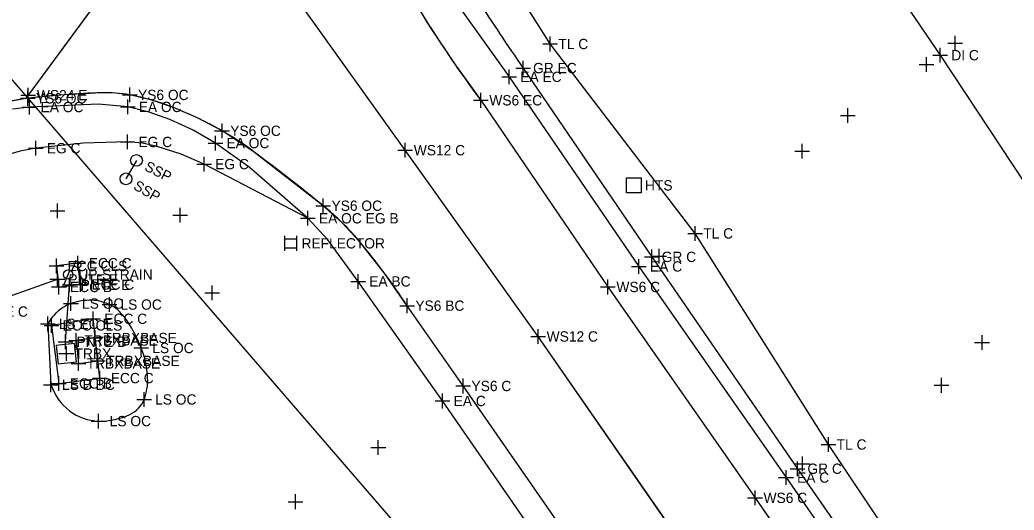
# Model space of a CAD drawing. Extents: x 1324236 to 1326110, y 459090 to 460782.
# Drawn here: x 1325338.7 to 1325473.8, y 460237.3 to 460303.9 of the extents above; entities that cross this region are included whole.
import ezdxf

# ---------------------------------------------------------------- set-up
doc = ezdxf.new("R2010")
doc.units = 0
for name, color, linetype in [('DR_X_Ditch', 7, 'Continuous'), ('DR_X_Drive_Pipe', 7, 'Continuous'), ('DR_X_Storm_Sewer', 7, 'Continuous'), ('DT_X_Contour_Major', 7, 'Continuous'), ('DT_X_Contour_Minor', 7, 'Continuous'), ('DT_X_Terrain_Ground_Line', 7, 'Continuous'), ('DT_X_Void', 7, 'Continuous'), ('DV_X_Property_Line', 7, 'Continuous'), ('E-RW-ODOT', 7, 'Continuous'), ('LT_X_Poles', 7, 'Continuous'), ('PM_X_Edge_Line', 7, 'Continuous'), ('PM_X_Parking_Lot_Stall', 7, 'Continuous'), ('PM_X_Stop_Line', 7, 'Continuous'), ('PV_X_Shoulder', 7, 'Continuous'), ('RD_X_Concrete_Barrier', 7, 'Continuous'), ('RD_X_GR_Lt', 7, 'Continuous'), ('RD_X_Wall', 7, 'Continuous'), ('RW_X_CL', 7, 'Continuous'), ('RW_X_Esmt_SH', 7, 'Continuous'), ('SG_X_Foundation', 7, 'Continuous')]:
    doc.layers.add(name, color=color, linetype=linetype)

msp = doc.modelspace()

# ---------------------------------------------------------------- linework, layer by layer
at = {"layer": 'DR_X_Ditch'}
for points in [[(1325392.48, 460306.14), (1325394.43, 460302.92), (1325394.43, 460302.92), (1325397.79, 460297.88), (1325401.32, 460292.96), (1325401.32, 460292.96), (1325418.59, 460267.6), (1325438.59, 460238.95), (1325456.84, 460212.47), (1325475.03, 460186.5), (1325492.65, 460160.91), (1325510.99, 460134.02), (1325529.23, 460107.34), (1325547.28, 460081.09), (1325565.79, 460054.08), (1325584.28, 460027.39)], [(1325418.87, 460225.47), (1325398.94, 460254.15), (1325391.32, 460265.06), (1325388.22, 460269.51), (1325384.85, 460273.77), (1325384.85, 460273.77), (1325382.5, 460276.32), (1325379.93, 460278.64), (1325379.93, 460278.64), (1325370.37, 460286.07), (1325370.37, 460286.07), (1325366.17, 460288.82), (1325366.17, 460288.82), (1325362.94, 460290.52), (1325359.59, 460291.97), (1325359.59, 460291.97), (1325356.65, 460292.96), (1325353.64, 460293.69), (1325353.64, 460293.69), (1325351.74, 460293.95), (1325349.83, 460293.99), (1325349.83, 460293.99), (1325344.79, 460293.72), (1325339.77, 460293.23), (1325339.77, 460293.23), (1325336.61, 460292.67)], [(1325377.84, 460276.93), (1325363.74, 460284.29), (1325360.61, 460285.63), (1325357.37, 460286.7), (1325357.37, 460286.7), (1325355.37, 460287.14), (1325353.32, 460287.3), (1325353.32, 460287.3), (1325347.31, 460287.13), (1325347.31, 460287.13), (1325340.86, 460286.45), (1325340.86, 460286.45), (1325338.75, 460286.05), (1325336.68, 460285.45), (1325336.68, 460285.45), (1325333.58, 460284.29), (1325330.55, 460282.94), (1325330.55, 460282.94), (1325316.55, 460264.3)]]:
    msp.add_lwpolyline(points, dxfattribs=at)
at = {"layer": 'DR_X_Drive_Pipe'}
for p, q in [((1325445.1, 460326.41), (1325463.76, 460299.09)), ((1325463.76, 460299.09), (1325482.93, 460270.01))]:
    msp.add_line(p, q, dxfattribs=at)
at = {"layer": 'DR_X_Storm_Sewer'}
for p, q in [((1325352.48, 460310.88), (1325339.85, 460293.66)), ((1325391.07, 460286.18), (1325376.81, 460306.09)), ((1325409.11, 460260.88), (1325391.07, 460286.18)), ((1325428.78, 460232.55), (1325409.11, 460260.88))]:
    msp.add_line(p, q, dxfattribs=at)
at = {"layer": 'DT_X_Contour_Major'}
msp.add_line((1325422.14, 460281.41), (1325422.14, 460281.41), dxfattribs=at)
msp.add_lwpolyline([(1325421.14, 460280.41), (1325421.14, 460282.41), (1325423.14, 460282.41), (1325423.14, 460280.41), (1325421.14, 460280.41)], dxfattribs=at)
at = {"layer": 'DT_X_Contour_Minor'}
msp.add_line((1325354.55, 460284.79), (1325353.12, 460282.29), dxfattribs=at)
for centre in [(1325354.55, 460284.79), (1325353.12, 460282.29)]:
    msp.add_circle(centre, 0.8, dxfattribs=at)
at = {"layer": 'DT_X_Terrain_Ground_Line'}
for p, q in [((1325374.67, 460274.53), (1325374.67, 460272.53)), ((1325374.67, 460274.13), (1325376.27, 460274.13)), ((1325376.27, 460274.53), (1325376.27, 460272.53)), ((1325374.67, 460272.93), (1325376.27, 460272.93))]:
    msp.add_line(p, q, dxfattribs=at)
at = {"layer": 'DV_X_Property_Line'}
for p, q in [((1325405.2, 460295.15), (1325405.2, 460297.15)), ((1325404.2, 460296.15), (1325406.2, 460296.15)), ((1325340.02, 460291.04), (1325340.02, 460293.04)), ((1325353.36, 460291.06), (1325353.36, 460293.06)), ((1325339.02, 460292.04), (1325341.02, 460292.04)), ((1325352.36, 460292.06), (1325354.36, 460292.06)), ((1325353.32, 460286.3), (1325353.32, 460288.3)), ((1325340.86, 460285.45), (1325340.86, 460287.45)), ((1325352.32, 460287.3), (1325354.32, 460287.3)), ((1325364.28, 460287.15), (1325366.28, 460287.15)), ((1325365.28, 460286.15), (1325365.28, 460288.15)), ((1325339.86, 460286.45), (1325341.86, 460286.45)), ((1325362.74, 460284.29), (1325364.74, 460284.29)), ((1325363.74, 460283.29), (1325363.74, 460285.29)), ((1325377.84, 460275.93), (1325377.84, 460277.93)), ((1325376.84, 460276.93), (1325378.84, 460276.93)), ((1325343.69, 460269.45), (1325343.69, 460271.45)), ((1325346.57, 460270.83), (1325343.69, 460270.45)), ((1325345.57, 460270.83), (1325347.57, 460270.83)), ((1325346.57, 460269.83), (1325346.57, 460271.83)), ((1325346.93, 460267.94), (1325346.57, 460270.83)), ((1325422.82, 460269.39), (1325422.82, 460271.39)), ((1325342.69, 460270.45), (1325344.69, 460270.45)), ((1325343.69, 460270.45), (1325344.02, 460267.6)), ((1325384.67, 460267.36), (1325384.67, 460269.36)), ((1325421.82, 460270.39), (1325423.82, 460270.39)), ((1325344.02, 460266.6), (1325344.02, 460268.6)), ((1325346.93, 460266.94), (1325346.93, 460268.94)), ((1325383.67, 460268.36), (1325385.67, 460268.36)), ((1325343.02, 460267.6), (1325345.02, 460267.6)), ((1325344.02, 460267.6), (1325346.93, 460267.94)), ((1325345.93, 460267.94), (1325347.93, 460267.94)), ((1325348.68, 460262.28), (1325348.68, 460264.28)), ((1325343.01, 460261.38), (1325343.01, 460263.38)), ((1325348.68, 460263.28), (1325343.01, 460262.38)), ((1325347.68, 460263.28), (1325349.68, 460263.28)), ((1325349.56, 460255.22), (1325348.68, 460263.28)), ((1325342.01, 460262.38), (1325344.01, 460262.38)), ((1325343.01, 460262.38), (1325343.99, 460254.49)), ((1325349.56, 460254.22), (1325349.56, 460256.22)), ((1325342.99, 460254.49), (1325344.99, 460254.49)), ((1325343.99, 460253.49), (1325343.99, 460255.49)), ((1325343.99, 460254.49), (1325349.56, 460255.22)), ((1325348.56, 460255.22), (1325350.56, 460255.22)), ((1325396.14, 460251.11), (1325396.14, 460253.11)), ((1325395.14, 460252.11), (1325397.14, 460252.11)), ((1325442.8, 460240.71), (1325442.8, 460242.71)), ((1325441.8, 460241.71), (1325443.8, 460241.71))]:
    msp.add_line(p, q, dxfattribs=at)
at = {"layer": 'E-RW-ODOT'}
msp.add_line((1325254.99, 460391.14), (1325401.65, 460221.67), dxfattribs=at)
at = {"layer": 'LT_X_Poles'}
for points in [[(1325552.53, 460052.37), (1325537.68, 460074.22), (1325518.91, 460101.44), (1325501.6, 460127.06), (1325483.41, 460153.55), (1325465.49, 460179.7), (1325447.45, 460205.76), (1325428.78, 460232.55), (1325409.11, 460260.88), (1325391.07, 460286.18), (1325376.81, 460306.09), (1325363.64, 460323.93)], [(1325392.48, 460306.14), (1325394.43, 460302.92), (1325394.43, 460302.92), (1325397.79, 460297.88), (1325401.32, 460292.96), (1325401.32, 460292.96), (1325418.59, 460267.6), (1325438.59, 460238.95), (1325456.84, 460212.47), (1325475.03, 460186.5), (1325492.65, 460160.91), (1325510.99, 460134.02), (1325529.23, 460107.34), (1325547.28, 460081.09), (1325565.79, 460054.08), (1325584.28, 460027.39)], [(1325418.87, 460225.47), (1325398.94, 460254.15), (1325391.32, 460265.06), (1325388.22, 460269.51), (1325384.85, 460273.77), (1325384.85, 460273.77), (1325382.5, 460276.32), (1325379.93, 460278.64), (1325379.93, 460278.64), (1325370.37, 460286.07), (1325370.37, 460286.07), (1325366.17, 460288.82), (1325366.17, 460288.82), (1325362.94, 460290.52), (1325359.59, 460291.97), (1325359.59, 460291.97), (1325356.65, 460292.96), (1325353.64, 460293.69), (1325353.64, 460293.69), (1325351.74, 460293.95), (1325349.83, 460293.99), (1325349.83, 460293.99), (1325344.79, 460293.72), (1325339.77, 460293.23), (1325339.77, 460293.23), (1325336.61, 460292.67)]]:
    msp.add_lwpolyline(points, dxfattribs=at)
at = {"layer": 'PM_X_Edge_Line'}
for p, q in [((1325401.32, 460292.96), (1325418.59, 460267.6)), ((1325418.59, 460267.6), (1325438.59, 460238.95)), ((1325398.94, 460254.15), (1325391.32, 460265.06)), ((1325342.5, 460262.59), (1325342.93, 460254.32)), ((1325418.87, 460225.47), (1325398.94, 460254.15)), ((1325438.59, 460238.95), (1325456.84, 460212.47))]:
    msp.add_line(p, q, dxfattribs=at)
for centre, radius, start, end in [((1325452.73, 460340.42), 69.32, 206.5408, 212.7495), ((1325546.4, 460400.67), 180.69, 212.7495, 216.5939), ((1325353.75, 460174.86), 119.2, 91.8832, 96.7362), ((1325350.39, 460276.96), 17.04, 79.025, 91.8832), ((1325347.04, 460259.65), 34.68, 68.7755, 79.025), ((1325342.9, 460266.73), 26.69, 96.7362, 110.5117), ((1325342.2, 460247.2), 48.03, 60.0695, 68.7755), ((1325344.35, 460250.94), 43.72, 53.4852, 60.0695), ((1325219, 460081.62), 254.38, 50.7569, 53.4852), ((1325356.59, 460250.07), 36.89, 39.9894, 50.7569), ((1325315.44, 460215.55), 90.6, 33.1247, 39.9894), ((1325347.45, 460260.33), 5.33, 109.7259, 131.1894), ((1325348.26, 460258.06), 7.74, 88.5423, 109.7259), ((1325348.31, 460259.92), 5.88, 64.1844, 88.5423), ((1325348.48, 460259.15), 6.9, 131.1894, 150.035), ((1325348.43, 460260.19), 5.58, 36.3143, 64.1844), ((1325338.84, 460253.14), 17.48, 20.6731, 36.3143), ((1325342.36, 460254.47), 13.73, 3.1302, 20.6731), ((1325349.35, 460254.85), 6.72, 337.957, 3.1302), ((1325349.91, 460256.62), 7.35, 198.2843, 232.7083), ((1325352, 460253.78), 3.87, 295.4773, 337.957), ((1325349.59, 460256.2), 6.82, 232.7083, 268.4755), ((1325349.66, 460258.69), 9.31, 268.4755, 295.4773)]:
    msp.add_arc(centre, radius, start, end, dxfattribs=at)
at = {"layer": 'PM_X_Parking_Lot_Stall'}
for p, q in [((1325407.08, 460297.34), (1325424.56, 460271.69)), ((1325424.56, 460271.69), (1325444.36, 460242.91)), ((1325444.36, 460242.91), (1325462.39, 460216.88))]:
    msp.add_line(p, q, dxfattribs=at)
msp.add_arc((1325641.95, 460460.24), 285.83, 212.4975, 214.7434, dxfattribs=at)
at = {"layer": 'PM_X_Stop_Line'}
msp.add_lwpolyline([(1325379.64, 460334.98), (1325362.86, 460324.73), (1325352.48, 460310.88), (1325339.85, 460293.66)], dxfattribs=at)
at = {"layer": 'PV_X_Shoulder'}
for points in [[(1325398.37, 460305.69), (1325405.2, 460296.15), (1325405.2, 460296.15), (1325422.82, 460270.39), (1325442.8, 460241.71), (1325461.19, 460215.15), (1325479.2, 460189.36), (1325496.93, 460163.57), (1325515.23, 460136.92), (1325533.46, 460110.33), (1325551.75, 460083.69), (1325569.83, 460056.87), (1325588.2, 460030.22)], [(1325415.66, 460223.92), (1325396.14, 460252.11), (1325384.67, 460268.36), (1325380.57, 460273.99), (1325380.57, 460273.99), (1325377.84, 460276.93), (1325377.84, 460276.93), (1325369.85, 460283.87), (1325369.85, 460283.87), (1325365.28, 460287.15), (1325365.28, 460287.15), (1325362.25, 460288.89), (1325359.08, 460290.35), (1325359.08, 460290.35), (1325356.26, 460291.35), (1325353.36, 460292.06), (1325353.36, 460292.06), (1325349.38, 460292.43), (1325349.38, 460292.43), (1325340.02, 460292.04), (1325340.02, 460292.04), (1325337.69, 460291.74)]]:
    msp.add_lwpolyline(points, dxfattribs=at)
at = {"layer": 'RD_X_Concrete_Barrier'}
for p, q in [((1325344.73, 460267.99), (1325345.54, 460269.94)), ((1325348.93, 460260.67), (1325346.35, 460260.34)), ((1325346.35, 460260.34), (1325346.66, 460257.21)), ((1325349.31, 460257.56), (1325348.93, 460260.67)), ((1325346.66, 460257.21), (1325349.31, 460257.56))]:
    msp.add_line(p, q, dxfattribs=at)
msp.add_lwpolyline([(1325343.91, 460257.17), (1325346.39, 460257.44), (1325346.13, 460259.92), (1325343.64, 460259.66)], close=True, dxfattribs=at)
msp.add_circle((1325345.27, 460269.29), 0.63, dxfattribs=at)
at = {"layer": 'RD_X_GR_Lt'}
for p, q in [((1325410.74, 460300.61), (1325401.12, 460315.92)), ((1325430.44, 460274.88), (1325410.74, 460300.61)), ((1325448.56, 460246.2), (1325430.44, 460274.88)), ((1325466.66, 460219.16), (1325448.56, 460246.2))]:
    msp.add_line(p, q, dxfattribs=at)
at = {"layer": 'RD_X_Wall'}
for p, q in [((1325331.43, 460264.26), (1325343.8, 460268.64)), ((1325344.9, 460260.14), (1325345.47, 460267.88))]:
    msp.add_line(p, q, dxfattribs=at)
at = {"layer": 'RW_X_CL'}
for p, q in [((1325464.77, 460300.72), (1325466.77, 460300.72)), ((1325465.77, 460299.72), (1325465.77, 460301.72)), ((1325460.9, 460297.82), (1325462.9, 460297.82)), ((1325461.9, 460296.82), (1325461.9, 460298.82)), ((1325338.85, 460293.66), (1325340.85, 460293.66)), ((1325339.77, 460292.23), (1325339.77, 460294.23)), ((1325339.85, 460292.66), (1325339.85, 460294.66)), ((1325352.64, 460293.69), (1325354.64, 460293.69)), ((1325353.64, 460292.69), (1325353.64, 460294.69)), ((1325401.32, 460291.96), (1325401.32, 460293.96)), ((1325338.77, 460293.23), (1325340.77, 460293.23)), ((1325400.32, 460292.96), (1325402.32, 460292.96)), ((1325451.19, 460289.89), (1325451.19, 460291.89)), ((1325366.17, 460287.82), (1325366.17, 460289.82)), ((1325450.19, 460290.89), (1325452.19, 460290.89)), ((1325365.17, 460288.82), (1325367.17, 460288.82)), ((1325391.07, 460285.18), (1325391.07, 460287.18)), ((1325445.01, 460285.06), (1325445.01, 460287.06)), ((1325390.07, 460286.18), (1325392.07, 460286.18)), ((1325444.01, 460286.06), (1325446.01, 460286.06)), ((1325343.82, 460276.95), (1325343.82, 460278.95)), ((1325379.93, 460277.64), (1325379.93, 460279.64)), ((1325342.82, 460277.95), (1325344.82, 460277.95)), ((1325360.5, 460276.36), (1325360.5, 460278.36)), ((1325378.93, 460278.64), (1325380.93, 460278.64)), ((1325359.5, 460277.36), (1325361.5, 460277.36)), ((1325425.58, 460270.8), (1325425.58, 460272.8)), ((1325424.58, 460271.8), (1325426.58, 460271.8)), ((1325418.59, 460266.6), (1325418.59, 460268.6)), ((1325363.83, 460266.79), (1325365.83, 460266.79)), ((1325364.83, 460265.79), (1325364.83, 460267.79)), ((1325417.59, 460267.6), (1325419.59, 460267.6)), ((1325391.32, 460264.06), (1325391.32, 460266.06)), ((1325390.32, 460265.06), (1325392.32, 460265.06)), ((1325346.35, 460259.34), (1325346.35, 460261.34)), ((1325348.93, 460259.67), (1325348.93, 460261.67)), ((1325409.11, 460259.88), (1325409.11, 460261.88)), ((1325345.35, 460260.34), (1325347.35, 460260.34)), ((1325347.93, 460260.67), (1325349.93, 460260.67)), ((1325408.11, 460260.88), (1325410.11, 460260.88)), ((1325468.43, 460260.07), (1325470.43, 460260.07)), ((1325469.43, 460259.07), (1325469.43, 460261.07)), ((1325344.02, 460258.55), (1325346.02, 460258.55)), ((1325345.02, 460257.55), (1325345.02, 460259.55)), ((1325349.31, 460256.56), (1325349.31, 460258.56)), ((1325345.66, 460257.21), (1325347.66, 460257.21)), ((1325346.66, 460256.21), (1325346.66, 460258.21)), ((1325348.31, 460257.56), (1325350.31, 460257.56)), ((1325398.94, 460253.15), (1325398.94, 460255.15)), ((1325463.92, 460253.24), (1325463.92, 460255.24)), ((1325397.94, 460254.15), (1325399.94, 460254.15)), ((1325462.92, 460254.24), (1325464.92, 460254.24)), ((1325387.41, 460244.79), (1325387.41, 460246.79)), ((1325386.41, 460245.79), (1325388.41, 460245.79)), ((1325445.04, 460242.58), (1325445.04, 460244.58)), ((1325444.04, 460243.58), (1325446.04, 460243.58)), ((1325438.59, 460237.95), (1325438.59, 460239.95)), ((1325375.14, 460238.43), (1325377.14, 460238.43)), ((1325376.14, 460237.43), (1325376.14, 460239.43)), ((1325437.59, 460238.95), (1325439.59, 460238.95))]:
    msp.add_line(p, q, dxfattribs=at)
at = {"layer": 'RW_X_Esmt_SH'}
for p, q in [((1325409.74, 460300.61), (1325411.74, 460300.61)), ((1325410.74, 460299.61), (1325410.74, 460301.61)), ((1325462.76, 460299.09), (1325464.76, 460299.09)), ((1325463.76, 460298.09), (1325463.76, 460300.09)), ((1325407.08, 460296.34), (1325407.08, 460298.34)), ((1325406.08, 460297.34), (1325408.08, 460297.34)), ((1325429.44, 460274.88), (1325431.44, 460274.88)), ((1325430.44, 460273.88), (1325430.44, 460275.88)), ((1325424.56, 460270.69), (1325424.56, 460272.69)), ((1325423.56, 460271.69), (1325425.56, 460271.69)), ((1325343.8, 460267.64), (1325343.8, 460269.64)), ((1325342.8, 460268.64), (1325344.8, 460268.64)), ((1325345.47, 460266.88), (1325345.47, 460268.88)), ((1325344.47, 460267.88), (1325346.47, 460267.88)), ((1325344.65, 460265.35), (1325346.65, 460265.35)), ((1325345.65, 460264.35), (1325345.65, 460266.35)), ((1325350.87, 460264.21), (1325350.87, 460266.21)), ((1325349.87, 460265.21), (1325351.87, 460265.21)), ((1325341.5, 460262.59), (1325343.5, 460262.59)), ((1325342.5, 460261.59), (1325342.5, 460263.59)), ((1325343.9, 460260.14), (1325345.9, 460260.14)), ((1325344.9, 460259.15), (1325344.9, 460261.15)), ((1325355.2, 460258.31), (1325355.2, 460260.31)), ((1325354.2, 460259.31), (1325356.2, 460259.31)), ((1325342.93, 460253.32), (1325342.93, 460255.32)), ((1325341.93, 460254.32), (1325343.93, 460254.32)), ((1325355.58, 460251.32), (1325355.58, 460253.32)), ((1325354.58, 460252.32), (1325356.58, 460252.32)), ((1325348.41, 460249.38), (1325350.41, 460249.38)), ((1325349.41, 460248.38), (1325349.41, 460250.38)), ((1325448.56, 460245.2), (1325448.56, 460247.2)), ((1325447.56, 460246.2), (1325449.56, 460246.2)), ((1325444.36, 460241.91), (1325444.36, 460243.91)), ((1325443.36, 460242.91), (1325445.36, 460242.91))]:
    msp.add_line(p, q, dxfattribs=at)
at = {"layer": 'SG_X_Foundation'}
for points in [[(1325344.02, 460267.6), (1325346.93, 460267.94), (1325346.57, 460270.83), (1325343.69, 460270.45), (1325344.02, 460267.6)], [(1325343.99, 460254.49), (1325349.56, 460255.22), (1325348.68, 460263.28), (1325343.01, 460262.38), (1325343.99, 460254.49)]]:
    msp.add_lwpolyline(points, dxfattribs=at)

# ---------------------------------------------------------------- texts
at = {"layer": 'DT_X_Contour_Major'}
msp.add_text('HTS', height=1.4, dxfattribs=at).set_placement((1325423.64, 460280.71))
at = {"layer": 'DT_X_Contour_Minor'}
for rotation, p in [(333.1126, (1325355.52, 460283.52)), (330.0064, (1325354.02, 460280.96))]:
    msp.add_text('SSP', height=1.4, rotation=rotation, dxfattribs=at).set_placement(p)
at = {"layer": 'DT_X_Void'}
msp.add_text('UP-STRAIN', height=1.4, dxfattribs=at).set_placement((1325346.66, 460268.59))
at = {"layer": 'DV_X_Property_Line'}
for s, p in [('EA EC', (1325406.7, 460295.45)), ('EA OC', (1325341.52, 460291.34)), ('EA OC', (1325354.86, 460291.36)), ('EG C', (1325342.36, 460285.75)), ('EG C', (1325354.82, 460286.6)), ('EA OC', (1325366.78, 460286.45)), ('EG C', (1325365.24, 460283.59)), ('EA OC EG B', (1325379.34, 460276.23)), ('ECC CLS', (1325345.19, 460269.75)), ('ECC C', (1325348.07, 460270.13)), ('EA C', (1325424.32, 460269.69)), ('ECC B', (1325345.52, 460266.9)), ('ECC C', (1325348.43, 460267.24)), ('EA BC', (1325386.17, 460267.66)), ('ECC C', (1325350.18, 460262.58)), ('ECC CLS', (1325344.51, 460261.68)), ('ECC C', (1325351.06, 460254.52)), ('ECC B', (1325345.49, 460253.79)), ('EA C', (1325397.64, 460251.41)), ('EA C', (1325444.3, 460241.01))]:
    msp.add_text(s, height=1.4, dxfattribs=at).set_placement(p)
at = {"layer": 'RD_X_Concrete_Barrier'}
msp.add_text('P', height=1.5, rotation=337.5827, dxfattribs=at).set_placement((1325345.54, 460269.94))
at = {"layer": 'RW_X_CL'}
for s, p in [('YS6 OC', (1325340.89, 460292.53)), ('WS24 E', (1325341.02, 460292.96)), ('YS6 OC', (1325354.76, 460292.99)), ('WS6 EC', (1325402.49, 460292.26)), ('YS6 OC', (1325367.29, 460288.12)), ('WS12 C', (1325392.23, 460285.48)), ('YS6 OC', (1325381.05, 460277.94)), ('WS6 C', (1325419.76, 460266.9)), ('YS6 BC', (1325392.44, 460264.36)), ('TRBXBASE', (1325350.05, 460259.97)), ('WS12 C', (1325410.28, 460260.18)), ('TRBXBASE', (1325347.47, 460259.64)), ('TRBX', (1325346.14, 460257.85)), ('TRBXBASE', (1325347.78, 460256.51)), ('TRBXBASE', (1325350.44, 460256.86)), ('YS6 C', (1325400.07, 460253.45)), ('WS6 C', (1325439.75, 460238.25))]:
    msp.add_text(s, height=1.4, dxfattribs=at).set_placement(p)
at = {"layer": 'RW_X_Esmt_SH'}
for s, p in [('TL C', (1325411.87, 460299.91)), ('DI C', (1325465.26, 460298.39)), ('GR EC', (1325408.44, 460296.64)), ('TL C', (1325431.56, 460274.18)), ('REFLECTOR', (1325376.97, 460272.83)), ('GR C', (1325425.91, 460270.99)), ('PNTE E', (1325345.3, 460267.94)), ('PNTE E', (1325346.97, 460267.18)), ('LS OC', (1325347.15, 460264.65)), ('LS OC', (1325352.37, 460264.51)), ('PNTE C', (1325332.93, 460263.56)), ('LS EC E', (1325344, 460261.89)), ('PNTE B', (1325346.4, 460259.45)), ('LS OC', (1325356.7, 460258.61)), ('LS B BC', (1325344.43, 460253.62)), ('LS OC', (1325357.08, 460251.62)), ('LS OC', (1325350.91, 460248.68)), ('TL C', (1325449.68, 460245.5)), ('GR C', (1325445.71, 460242.21))]:
    msp.add_text(s, height=1.4, dxfattribs=at).set_placement(p)

doc.saveas('drawing.dxf')
